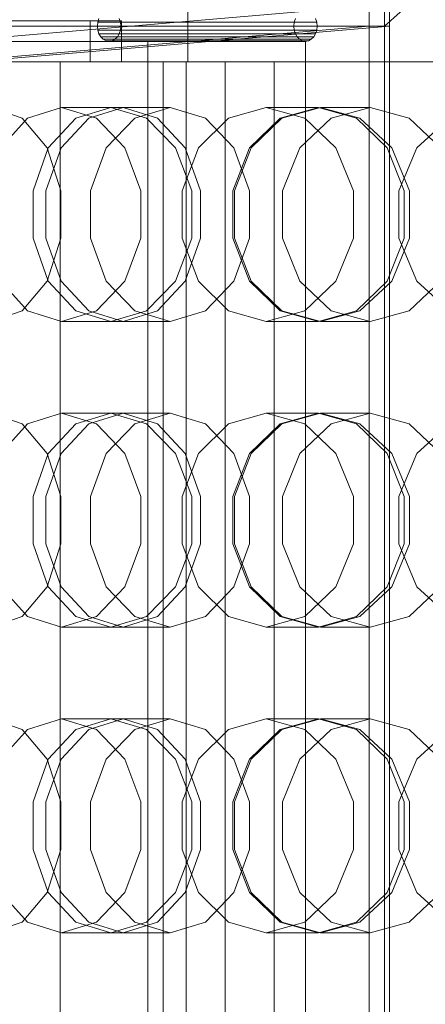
# Model space of a CAD drawing. Header units: millimetres. Extents: x -3490 to 61924, y -72580 to 6847.
# Tile 596 of 656: x 24978 to 25058, y -17985 to -17792. Entities that reach past the tile are written whole.
import ezdxf

# ---------------------------------------------------------------- set-up
doc = ezdxf.new("R2010")
doc.units = ezdxf.units.MM
doc.layers.add('COTAS_P', color=1, linetype='Continuous', lineweight=0)
doc.layers.add('superior_briquetadora', color=7, linetype='Continuous', lineweight=0)
doc.dimstyles.new('R19_100', dxfattribs={"dimtxt": 250, "dimasz": 150, "dimexe": 150, "dimexo": 80, "dimgap": 100, "dimtad": 1, "dimtih": 1, "dimtoh": 1, "dimdsep": 46, "dimcen": 0.09, "dimadec": 0, "dimazin": 0, "dimtfac": 1, "dimtdec": 4, "dimtofl": 0, "dimtmove": 0, "dimatfit": 3, "dimfxl": 1, "dimtolj": 1, "dimtzin": 0, "dimarcsym": 0})

# ---------------------------------------------------------------- blocks, each defined once
blk = doc.blocks.new('DIM_R29_37')
at = {"layer": 'COTAS_P'}
for p, q in [((24250.07, -17080), (24400.07, -17035)), ((26750.07, -17080), (26600.07, -17035)), ((24250.07, -17980), (24250.07, -17080)), ((24250.07, -17080), (26750.07, -17080)), ((24250.07, -17080), (24400.07, -17125)), ((26750.07, -17080), (26600.07, -17125)), ((26750.07, -17980), (26750.07, -17080))]:
    blk.add_line(p, q, dxfattribs=at)
blk.add_text('2500 P', height=250, dxfattribs=at).set_placement((25500.07, -16980))

msp = doc.modelspace()

# ---------------------------------------------------------------- linework, layer by layer
at = {"layer": 'superior_briquetadora'}
for p, q in [((25011.417, -17520), (25011.417, -17800)), ((25200.067, -17658), (25050.067, -17793)), ((24965.067, -17796), (25047.067, -17789)), ((25047.067, -17789), (25047.067, -17793)), ((25051.067, -18171), (25051.067, -17789)), ((24993.987, -17791.5), (24993.757, -17792.224)), ((24998.197, -17792.224), (24997.968, -17791.5)), ((25032.325, -17792.224), (25032.554, -17791.5)), ((25036.535, -17791.5), (25036.764, -17792.224)), ((25047.067, -18170), (25047.067, -17790)), ((25050.067, -18170), (25050.067, -17790)), ((25050.067, -17790), (25050.067, -17793)), ((25050.067, -17793), (24650.067, -17793)), ((24653.067, -17793), (25047.067, -17793)), ((24827.086, -17792), (24992.28, -17792)), ((24998.408, -17792), (24833.215, -17792)), ((25047.067, -17793), (24965.067, -17800)), ((24969.067, -17800), (25051.067, -17793)), ((24992.28, -17792), (24998.408, -17792)), ((24992.28, -17792), (24992.28, -17800)), ((24993.757, -17792.224), (24993.679, -17793)), ((24993.679, -17793), (24993.757, -17793.776)), ((24993.679, -17793), (25032.246, -17793)), ((24993.757, -17792.224), (25032.325, -17792.224)), ((24998.275, -17793), (24998.197, -17792.224)), ((24998.197, -17792.224), (25036.764, -17792.224)), ((24998.197, -17793.776), (24998.275, -17793)), ((24998.275, -17793), (25036.843, -17793)), ((24998.408, -17792), (24998.408, -17800)), ((25032.246, -17793), (25032.325, -17792.224)), ((25032.325, -17793.776), (25032.246, -17793)), ((25036.764, -17792.224), (25036.843, -17793)), ((25036.843, -17793), (25036.764, -17793.776)), ((25047.067, -18167), (25047.067, -17793)), ((25051.067, -17793), (25047.067, -17793)), ((25051.067, -17793), (25051.067, -18167)), ((24993.757, -17793.776), (24993.987, -17794.5)), ((24993.757, -17793.776), (25032.325, -17793.776)), ((24993.987, -17794.5), (24994.352, -17795.121)), ((24993.987, -17794.5), (25032.554, -17794.5)), ((24994.352, -17795.121), (24994.828, -17795.598)), ((24994.352, -17795.121), (25032.92, -17795.121)), ((24997.126, -17795.598), (24997.602, -17795.121)), ((24997.602, -17795.121), (24997.968, -17794.5)), ((24997.602, -17795.121), (25036.17, -17795.121)), ((24997.968, -17794.5), (24998.197, -17793.776)), ((24997.968, -17794.5), (25036.535, -17794.5)), ((24998.197, -17793.776), (25036.764, -17793.776)), ((25032.554, -17794.5), (25032.325, -17793.776)), ((25032.92, -17795.121), (25032.554, -17794.5)), ((25033.395, -17795.598), (25032.92, -17795.121)), ((25036.17, -17795.121), (25035.694, -17795.598)), ((25036.535, -17794.5), (25036.17, -17795.121)), ((25036.764, -17793.776), (25036.535, -17794.5)), ((25003.55, -17796), (24833.215, -17796)), ((24850.067, -17796), (25034.545, -17796)), ((24994.828, -17795.598), (24995.382, -17795.898)), ((24994.828, -17795.598), (25033.395, -17795.598)), ((24995.382, -17795.898), (24995.977, -17796)), ((24995.382, -17795.898), (25033.95, -17795.898)), ((24995.977, -17796), (24996.572, -17795.898)), ((25034.545, -17796), (24995.977, -17796)), ((24996.572, -17795.898), (24997.126, -17795.598)), ((24996.572, -17795.898), (25035.139, -17795.898)), ((24997.126, -17795.598), (25035.694, -17795.598)), ((25034.545, -17796), (25003.55, -17796)), ((25003.55, -17796), (25003.55, -17800)), ((25033.95, -17795.898), (25033.395, -17795.598)), ((25034.545, -17796), (25033.95, -17795.898)), ((25035.139, -17795.898), (25034.545, -17796)), ((25034.545, -17796), (25034.545, -17800)), ((25035.694, -17795.598), (25035.139, -17795.898)), ((24992.28, -17800), (24827.086, -17800)), ((24833.215, -17800), (25003.55, -17800)), ((24833.215, -17800), (24998.408, -17800)), ((24836.279, -17800), (25011.114, -17800)), ((25006.614, -17800), (24836.279, -17800)), ((24843.939, -17800), (25028.416, -17800)), ((25018.774, -17800), (24843.939, -17800)), ((25034.545, -17800), (24850.067, -17800)), ((24965.34, -17800), (24979.37, -17800)), ((24980.271, -17800), (24966.196, -17800)), ((24982.877, -17800), (24968.774, -17800)), ((24971.896, -17800), (24986.956, -17800)), ((24979.37, -17800), (24994.096, -17800)), ((24995.038, -17800), (24980.271, -17800)), ((24986.347, -17800), (24980.719, -17800)), ((24980.719, -17800), (24980.899, -17800)), ((24980.899, -17800), (24986.872, -17800)), ((24999.908, -17800), (24982.877, -17800)), ((24997.235, -17800), (24986.347, -17800)), ((24986.347, -17800), (24986.347, -18160)), ((24986.872, -17800), (24998.051, -17800)), ((24986.956, -17800), (25004.325, -17800)), ((24998.408, -17800), (24992.28, -17800)), ((24994.096, -17800), (25009.478, -17800)), ((25010.46, -17800), (24995.038, -17800)), ((25012.315, -17800), (24997.235, -17800)), ((24998.051, -17800), (25013.344, -17800)), ((25017.277, -17800), (24999.908, -17800)), ((25003.55, -17800), (25003.55, -18160)), ((25003.55, -17800), (25006.614, -17800)), ((25003.55, -17800), (25034.545, -17800)), ((25004.325, -17800), (25021.356, -17800)), ((25006.614, -18160), (25006.614, -17800)), ((25011.417, -17800), (25008.07, -17800)), ((25008.07, -17800), (25011.061, -17800)), ((25009.478, -17800), (25025.478, -17800)), ((25026.498, -17800), (25010.46, -17800)), ((25011.061, -17800), (25019.797, -17800)), ((25011.114, -17800), (25011.114, -18160)), ((25011.114, -17800), (25018.774, -17800)), ((25020.438, -17800), (25011.417, -17800)), ((25030.111, -17800), (25012.315, -17800)), ((25013.344, -17800), (25031.252, -17800)), ((25032.337, -17800), (25017.277, -17800)), ((25018.774, -18160), (25018.774, -17800)), ((25019.797, -17800), (25032.548, -17800)), ((25033.347, -17800), (25020.438, -17800)), ((25021.356, -17800), (25035.459, -17800)), ((25025.478, -17800), (25042.055, -17800)), ((25043.109, -17800), (25026.498, -17800)), ((25028.416, -17800), (25028.416, -18160)), ((25028.416, -17800), (25034.545, -17800)), ((25048.883, -17800), (25030.111, -17800)), ((25031.252, -17800), (25050.024, -17800)), ((25042.796, -17800), (25032.337, -17800)), ((25032.548, -17800), (25046.788, -17800)), ((25047.587, -17800), (25033.347, -17800)), ((25034.545, -18160), (25034.545, -17800)), ((25035.459, -17800), (25044.486, -17800)), ((25042.055, -17800), (25059.165, -17800)), ((25047.062, -17800), (25042.796, -17800)), ((25060.251, -17800), (25043.109, -17800)), ((25044.486, -17800), (25047.062, -17800)), ((25046.788, -17800), (25059.697, -17800)), ((25047.062, -18160), (25047.062, -17800)), ((25060.338, -17800), (25047.587, -17800)), ((25066.791, -17800), (25048.883, -17800)), ((25050.024, -17800), (25067.82, -17800)), ((24972.767, -17809), (24978.885, -17811.08)), ((24979.968, -17811.08), (24986.648, -17809)), ((24998.737, -17809), (24986.648, -17809)), ((24986.648, -17809), (24993.471, -17811.08)), ((24996.299, -17809), (24989.419, -17811.08)), ((24998.737, -17809), (24991.985, -17811.08)), ((25007.944, -17809), (24996.299, -17809)), ((25003.316, -17811.08), (24996.299, -17809)), ((25005.488, -17811.08), (24998.737, -17809)), ((25000.996, -17811.08), (25007.944, -17809)), ((25007.944, -17809), (25014.892, -17811.08)), ((25019.405, -17811.08), (25026.838, -17809)), ((25037.082, -17809), (25026.838, -17809)), ((25026.838, -17809), (25034.391, -17811.08)), ((25037.082, -17809), (25029.59, -17811.08)), ((25037.511, -17809), (25029.909, -17811.08)), ((25044.574, -17811.08), (25037.082, -17809)), ((25047.265, -17809), (25037.511, -17809)), ((25045.226, -17811.08), (25037.511, -17809)), ((25039.607, -17811.08), (25047.265, -17809)), ((25047.265, -17809), (25054.922, -17811.08)), ((24974.714, -17816.906), (24979.968, -17811.08)), ((24978.885, -17811.08), (24983.792, -17816.907)), ((24989.419, -17811.08), (24984.002, -17816.906)), ((24991.985, -17811.08), (24986.571, -17816.907)), ((24993.471, -17811.08), (24999.045, -17816.906)), ((24995.425, -17816.907), (25000.996, -17811.08)), ((25009.041, -17816.906), (25003.316, -17811.08)), ((25010.902, -17816.907), (25005.488, -17811.08)), ((25013.533, -17816.906), (25019.405, -17811.08)), ((25014.892, -17811.08), (25020.464, -17816.907)), ((25029.59, -17811.08), (25023.581, -17816.907)), ((25029.909, -17811.08), (25023.898, -17816.906)), ((25033.466, -17816.907), (25039.607, -17811.08)), ((25034.391, -17811.08), (25040.534, -17816.906)), ((25050.582, -17816.907), (25044.574, -17811.08)), ((25051.495, -17816.906), (25045.226, -17811.08)), ((25054.922, -17811.08), (25061.063, -17816.907)), ((25056.4, -17816.906), (25062.79, -17811.08)), ((24984.002, -17816.906), (24981.033, -17825.326)), ((24986.571, -17816.907), (24983.567, -17825.327)), ((24983.792, -17816.907), (24986.516, -17825.327)), ((24992.333, -17825.327), (24995.425, -17816.907)), ((24999.045, -17816.906), (25002.177, -17825.326)), ((25012.256, -17825.326), (25009.041, -17816.906)), ((25010.308, -17825.326), (25013.533, -17816.906)), ((25013.906, -17825.327), (25010.902, -17816.907)), ((25023.581, -17816.907), (25020.247, -17825.327)), ((25020.464, -17816.907), (25023.556, -17825.327)), ((25023.898, -17816.906), (25020.593, -17825.326)), ((25030.058, -17825.327), (25033.466, -17816.907)), ((25040.534, -17816.906), (25043.977, -17825.326)), ((25053.916, -17825.327), (25050.582, -17816.907)), ((25055.007, -17825.326), (25051.495, -17816.906)), ((25052.88, -17825.326), (25056.4, -17816.906)), ((24981.033, -17825.326), (24981.033, -17834.674)), ((24983.567, -17825.327), (24983.567, -17834.673)), ((24986.516, -17825.327), (24986.516, -17834.673)), ((24992.333, -17834.673), (24992.333, -17825.327)), ((25002.177, -17825.326), (25002.177, -17834.674)), ((25010.308, -17834.674), (25010.308, -17825.326)), ((25012.256, -17834.674), (25012.256, -17825.326)), ((25013.906, -17834.673), (25013.906, -17825.327)), ((25020.247, -17825.327), (25020.247, -17834.673)), ((25020.593, -17825.326), (25020.593, -17834.674)), ((25023.556, -17825.327), (25023.556, -17834.673)), ((25030.058, -17834.673), (25030.058, -17825.327)), ((25043.977, -17825.326), (25043.977, -17834.674)), ((25052.88, -17834.674), (25052.88, -17825.326)), ((25053.916, -17834.673), (25053.916, -17825.327)), ((25055.007, -17834.674), (25055.007, -17825.326)), ((24981.033, -17834.674), (24984.002, -17843.094)), ((24983.567, -17834.673), (24986.571, -17843.093)), ((24986.516, -17834.673), (24983.792, -17843.093)), ((24995.425, -17843.093), (24992.333, -17834.673)), ((25002.177, -17834.674), (24999.045, -17843.094)), ((25009.041, -17843.094), (25012.256, -17834.674)), ((25013.533, -17843.094), (25010.308, -17834.674)), ((25010.902, -17843.093), (25013.906, -17834.673)), ((25020.247, -17834.673), (25023.581, -17843.093)), ((25023.556, -17834.673), (25020.464, -17843.093)), ((25020.593, -17834.674), (25023.898, -17843.094)), ((25033.466, -17843.093), (25030.058, -17834.673)), ((25043.977, -17834.674), (25040.534, -17843.094)), ((25050.582, -17843.093), (25053.916, -17834.673)), ((25051.495, -17843.094), (25055.007, -17834.674)), ((25056.4, -17843.094), (25052.88, -17834.674)), ((24979.968, -17848.92), (24974.714, -17843.094)), ((24983.792, -17843.093), (24978.885, -17848.92)), ((24984.002, -17843.094), (24989.419, -17848.92)), ((24986.571, -17843.093), (24991.985, -17848.92)), ((24999.045, -17843.094), (24993.471, -17848.92)), ((25000.996, -17848.92), (24995.425, -17843.093)), ((25003.316, -17848.92), (25009.041, -17843.094)), ((25005.488, -17848.92), (25010.902, -17843.093)), ((25019.405, -17848.92), (25013.533, -17843.094)), ((25020.464, -17843.093), (25014.892, -17848.92)), ((25023.581, -17843.093), (25029.59, -17848.92)), ((25023.898, -17843.094), (25029.909, -17848.92)), ((25039.607, -17848.92), (25033.466, -17843.093)), ((25040.534, -17843.094), (25034.391, -17848.92)), ((25044.574, -17848.92), (25050.582, -17843.093)), ((25045.226, -17848.92), (25051.495, -17843.094)), ((25061.063, -17843.093), (25054.922, -17848.92)), ((25062.79, -17848.92), (25056.4, -17843.094)), ((24978.885, -17848.92), (24972.767, -17851)), ((24986.648, -17851), (24979.968, -17848.92)), ((24993.471, -17848.92), (24986.648, -17851)), ((24989.419, -17848.92), (24996.299, -17851)), ((24991.985, -17848.92), (24998.737, -17851)), ((24996.299, -17851), (25003.316, -17848.92)), ((24998.737, -17851), (25005.488, -17848.92)), ((25007.944, -17851), (25000.996, -17848.92)), ((25014.892, -17848.92), (25007.944, -17851)), ((25026.838, -17851), (25019.405, -17848.92)), ((25034.391, -17848.92), (25026.838, -17851)), ((25029.59, -17848.92), (25037.082, -17851)), ((25029.909, -17848.92), (25037.511, -17851)), ((25037.082, -17851), (25044.574, -17848.92)), ((25037.511, -17851), (25045.226, -17848.92)), ((25047.265, -17851), (25039.607, -17848.92)), ((25054.922, -17848.92), (25047.265, -17851)), ((24998.737, -17851), (24986.648, -17851)), ((25007.944, -17851), (24996.299, -17851)), ((25037.082, -17851), (25026.838, -17851)), ((25047.265, -17851), (25037.511, -17851)), ((24972.767, -17869), (24978.885, -17871.08)), ((24979.968, -17871.08), (24986.648, -17869)), ((24998.737, -17869), (24986.648, -17869)), ((24986.648, -17869), (24993.471, -17871.08)), ((24996.299, -17869), (24989.419, -17871.08)), ((24998.737, -17869), (24991.985, -17871.08)), ((25007.944, -17869), (24996.299, -17869)), ((25003.316, -17871.08), (24996.299, -17869)), ((25005.488, -17871.08), (24998.737, -17869)), ((25000.996, -17871.08), (25007.944, -17869)), ((25007.944, -17869), (25014.892, -17871.08)), ((25019.405, -17871.08), (25026.838, -17869)), ((25037.082, -17869), (25026.838, -17869)), ((25026.838, -17869), (25034.391, -17871.08)), ((25037.082, -17869), (25029.59, -17871.08)), ((25037.511, -17869), (25029.909, -17871.08)), ((25044.574, -17871.08), (25037.082, -17869)), ((25047.265, -17869), (25037.511, -17869)), ((25045.226, -17871.08), (25037.511, -17869)), ((25039.607, -17871.08), (25047.265, -17869)), ((25047.265, -17869), (25054.922, -17871.08)), ((24974.714, -17876.906), (24979.968, -17871.08)), ((24978.885, -17871.08), (24983.792, -17876.907)), ((24989.419, -17871.08), (24984.002, -17876.906)), ((24991.985, -17871.08), (24986.571, -17876.907)), ((24993.471, -17871.08), (24999.045, -17876.906)), ((24995.425, -17876.907), (25000.996, -17871.08)), ((25009.041, -17876.906), (25003.316, -17871.08)), ((25010.902, -17876.907), (25005.488, -17871.08)), ((25013.533, -17876.906), (25019.405, -17871.08)), ((25014.892, -17871.08), (25020.464, -17876.907)), ((25029.59, -17871.08), (25023.581, -17876.907)), ((25029.909, -17871.08), (25023.898, -17876.906)), ((25033.466, -17876.907), (25039.607, -17871.08)), ((25034.391, -17871.08), (25040.534, -17876.906)), ((25050.582, -17876.907), (25044.574, -17871.08)), ((25051.495, -17876.906), (25045.226, -17871.08)), ((25054.922, -17871.08), (25061.063, -17876.907)), ((25056.4, -17876.906), (25062.79, -17871.08)), ((24984.002, -17876.906), (24981.033, -17885.326)), ((24986.571, -17876.907), (24983.567, -17885.327)), ((24983.792, -17876.907), (24986.516, -17885.327)), ((24992.333, -17885.327), (24995.425, -17876.907)), ((24999.045, -17876.906), (25002.177, -17885.326)), ((25012.256, -17885.326), (25009.041, -17876.906)), ((25010.308, -17885.326), (25013.533, -17876.906)), ((25013.906, -17885.327), (25010.902, -17876.907)), ((25023.581, -17876.907), (25020.247, -17885.327)), ((25020.464, -17876.907), (25023.556, -17885.327)), ((25023.898, -17876.906), (25020.593, -17885.326)), ((25030.058, -17885.327), (25033.466, -17876.907)), ((25040.534, -17876.906), (25043.977, -17885.326)), ((25053.916, -17885.327), (25050.582, -17876.907)), ((25055.007, -17885.326), (25051.495, -17876.906)), ((25052.88, -17885.326), (25056.4, -17876.906)), ((24981.033, -17885.326), (24981.033, -17894.674)), ((24983.567, -17885.327), (24983.567, -17894.673)), ((24986.516, -17885.327), (24986.516, -17894.673)), ((24992.333, -17894.673), (24992.333, -17885.327)), ((25002.177, -17885.326), (25002.177, -17894.674)), ((25010.308, -17894.674), (25010.308, -17885.326)), ((25012.256, -17894.674), (25012.256, -17885.326)), ((25013.906, -17894.673), (25013.906, -17885.327)), ((25020.247, -17885.327), (25020.247, -17894.673)), ((25020.593, -17885.326), (25020.593, -17894.674)), ((25023.556, -17885.327), (25023.556, -17894.673)), ((25030.058, -17894.673), (25030.058, -17885.327)), ((25043.977, -17885.326), (25043.977, -17894.674)), ((25052.88, -17894.674), (25052.88, -17885.326)), ((25053.916, -17894.673), (25053.916, -17885.327)), ((25055.007, -17894.674), (25055.007, -17885.326)), ((24981.033, -17894.674), (24984.002, -17903.094)), ((24983.567, -17894.673), (24986.571, -17903.093)), ((24986.516, -17894.673), (24983.792, -17903.093)), ((24995.425, -17903.093), (24992.333, -17894.673)), ((25002.177, -17894.674), (24999.045, -17903.094)), ((25009.041, -17903.094), (25012.256, -17894.674)), ((25013.533, -17903.094), (25010.308, -17894.674)), ((25010.902, -17903.093), (25013.906, -17894.673)), ((25020.247, -17894.673), (25023.581, -17903.093)), ((25023.556, -17894.673), (25020.464, -17903.093)), ((25020.593, -17894.674), (25023.898, -17903.094)), ((25033.466, -17903.093), (25030.058, -17894.673)), ((25043.977, -17894.674), (25040.534, -17903.094)), ((25050.582, -17903.093), (25053.916, -17894.673)), ((25051.495, -17903.094), (25055.007, -17894.674)), ((25056.4, -17903.094), (25052.88, -17894.674)), ((24979.968, -17908.92), (24974.714, -17903.094)), ((24983.792, -17903.093), (24978.885, -17908.92)), ((24984.002, -17903.094), (24989.419, -17908.92)), ((24986.571, -17903.093), (24991.985, -17908.92)), ((24999.045, -17903.094), (24993.471, -17908.92)), ((25000.996, -17908.92), (24995.425, -17903.093)), ((25003.316, -17908.92), (25009.041, -17903.094)), ((25005.488, -17908.92), (25010.902, -17903.093)), ((25019.405, -17908.92), (25013.533, -17903.094)), ((25020.464, -17903.093), (25014.892, -17908.92)), ((25023.581, -17903.093), (25029.59, -17908.92)), ((25023.898, -17903.094), (25029.909, -17908.92)), ((25039.607, -17908.92), (25033.466, -17903.093)), ((25040.534, -17903.094), (25034.391, -17908.92)), ((25044.574, -17908.92), (25050.582, -17903.093)), ((25045.226, -17908.92), (25051.495, -17903.094)), ((25061.063, -17903.093), (25054.922, -17908.92)), ((25062.79, -17908.92), (25056.4, -17903.094)), ((24978.885, -17908.92), (24972.767, -17911)), ((24986.648, -17911), (24979.968, -17908.92)), ((24993.471, -17908.92), (24986.648, -17911)), ((24989.419, -17908.92), (24996.299, -17911)), ((24991.985, -17908.92), (24998.737, -17911)), ((24996.299, -17911), (25003.316, -17908.92)), ((24998.737, -17911), (25005.488, -17908.92)), ((25007.944, -17911), (25000.996, -17908.92)), ((25014.892, -17908.92), (25007.944, -17911)), ((25026.838, -17911), (25019.405, -17908.92)), ((25034.391, -17908.92), (25026.838, -17911)), ((25029.59, -17908.92), (25037.082, -17911)), ((25029.909, -17908.92), (25037.511, -17911)), ((25037.082, -17911), (25044.574, -17908.92)), ((25037.511, -17911), (25045.226, -17908.92)), ((25047.265, -17911), (25039.607, -17908.92)), ((25054.922, -17908.92), (25047.265, -17911)), ((24998.737, -17911), (24986.648, -17911)), ((25007.944, -17911), (24996.299, -17911)), ((25037.082, -17911), (25026.838, -17911)), ((25047.265, -17911), (25037.511, -17911)), ((24972.767, -17929), (24978.885, -17931.08)), ((24979.968, -17931.08), (24986.648, -17929)), ((24998.737, -17929), (24986.648, -17929)), ((24986.648, -17929), (24993.471, -17931.08)), ((24996.299, -17929), (24989.419, -17931.08)), ((24998.737, -17929), (24991.985, -17931.08)), ((25007.944, -17929), (24996.299, -17929)), ((25003.316, -17931.08), (24996.299, -17929)), ((25005.488, -17931.08), (24998.737, -17929)), ((25000.996, -17931.08), (25007.944, -17929)), ((25007.944, -17929), (25014.892, -17931.08)), ((25019.405, -17931.08), (25026.838, -17929)), ((25037.082, -17929), (25026.838, -17929)), ((25026.838, -17929), (25034.391, -17931.08)), ((25037.082, -17929), (25029.59, -17931.08)), ((25037.511, -17929), (25029.909, -17931.08)), ((25044.574, -17931.08), (25037.082, -17929)), ((25047.265, -17929), (25037.511, -17929)), ((25045.226, -17931.08), (25037.511, -17929)), ((25039.607, -17931.08), (25047.265, -17929)), ((25047.265, -17929), (25054.922, -17931.08)), ((24974.714, -17936.906), (24979.968, -17931.08)), ((24978.885, -17931.08), (24983.792, -17936.907)), ((24989.419, -17931.08), (24984.002, -17936.906)), ((24991.985, -17931.08), (24986.571, -17936.907)), ((24993.471, -17931.08), (24999.045, -17936.906)), ((24995.425, -17936.907), (25000.996, -17931.08)), ((25009.041, -17936.906), (25003.316, -17931.08)), ((25010.902, -17936.907), (25005.488, -17931.08)), ((25013.533, -17936.906), (25019.405, -17931.08)), ((25014.892, -17931.08), (25020.464, -17936.907)), ((25029.59, -17931.08), (25023.581, -17936.907)), ((25029.909, -17931.08), (25023.898, -17936.906)), ((25033.466, -17936.907), (25039.607, -17931.08)), ((25034.391, -17931.08), (25040.534, -17936.906)), ((25050.582, -17936.907), (25044.574, -17931.08)), ((25051.495, -17936.906), (25045.226, -17931.08)), ((25054.922, -17931.08), (25061.063, -17936.907)), ((25056.4, -17936.906), (25062.79, -17931.08)), ((24984.002, -17936.906), (24981.033, -17945.326)), ((24986.571, -17936.907), (24983.567, -17945.327)), ((24983.792, -17936.907), (24986.516, -17945.327)), ((24992.333, -17945.327), (24995.425, -17936.907)), ((24999.045, -17936.906), (25002.177, -17945.326)), ((25012.256, -17945.326), (25009.041, -17936.906)), ((25010.308, -17945.326), (25013.533, -17936.906)), ((25013.906, -17945.327), (25010.902, -17936.907)), ((25023.581, -17936.907), (25020.247, -17945.327)), ((25020.464, -17936.907), (25023.556, -17945.327)), ((25023.898, -17936.906), (25020.593, -17945.326)), ((25030.058, -17945.327), (25033.466, -17936.907)), ((25040.534, -17936.906), (25043.977, -17945.326)), ((25053.916, -17945.327), (25050.582, -17936.907)), ((25055.007, -17945.326), (25051.495, -17936.906)), ((25052.88, -17945.326), (25056.4, -17936.906)), ((24981.033, -17945.326), (24981.033, -17954.674)), ((24983.567, -17945.327), (24983.567, -17954.673)), ((24986.516, -17945.327), (24986.516, -17954.673)), ((24992.333, -17954.673), (24992.333, -17945.327)), ((25002.177, -17945.326), (25002.177, -17954.674)), ((25010.308, -17954.674), (25010.308, -17945.326)), ((25012.256, -17954.674), (25012.256, -17945.326)), ((25013.906, -17954.673), (25013.906, -17945.327)), ((25020.247, -17945.327), (25020.247, -17954.673)), ((25020.593, -17945.326), (25020.593, -17954.674)), ((25023.556, -17945.327), (25023.556, -17954.673)), ((25030.058, -17954.673), (25030.058, -17945.327)), ((25043.977, -17945.326), (25043.977, -17954.674)), ((25052.88, -17954.674), (25052.88, -17945.326)), ((25053.916, -17954.673), (25053.916, -17945.327)), ((25055.007, -17954.674), (25055.007, -17945.326)), ((24981.033, -17954.674), (24984.002, -17963.094)), ((24983.567, -17954.673), (24986.571, -17963.093)), ((24986.516, -17954.673), (24983.792, -17963.093)), ((24995.425, -17963.093), (24992.333, -17954.673)), ((25002.177, -17954.674), (24999.045, -17963.094)), ((25009.041, -17963.094), (25012.256, -17954.674)), ((25013.533, -17963.094), (25010.308, -17954.674)), ((25010.902, -17963.093), (25013.906, -17954.673)), ((25020.247, -17954.673), (25023.581, -17963.093)), ((25023.556, -17954.673), (25020.464, -17963.093)), ((25020.593, -17954.674), (25023.898, -17963.094)), ((25033.466, -17963.093), (25030.058, -17954.673)), ((25043.977, -17954.674), (25040.534, -17963.094)), ((25050.582, -17963.093), (25053.916, -17954.673)), ((25051.495, -17963.094), (25055.007, -17954.674)), ((25056.4, -17963.094), (25052.88, -17954.674)), ((24979.968, -17968.92), (24974.714, -17963.094)), ((24983.792, -17963.093), (24978.885, -17968.92)), ((24984.002, -17963.094), (24989.419, -17968.92)), ((24986.571, -17963.093), (24991.985, -17968.92)), ((24999.045, -17963.094), (24993.471, -17968.92)), ((25000.996, -17968.92), (24995.425, -17963.093)), ((25003.316, -17968.92), (25009.041, -17963.094)), ((25005.488, -17968.92), (25010.902, -17963.093)), ((25019.405, -17968.92), (25013.533, -17963.094)), ((25020.464, -17963.093), (25014.892, -17968.92)), ((25023.581, -17963.093), (25029.59, -17968.92)), ((25023.898, -17963.094), (25029.909, -17968.92)), ((25039.607, -17968.92), (25033.466, -17963.093)), ((25040.534, -17963.094), (25034.391, -17968.92)), ((25044.574, -17968.92), (25050.582, -17963.093)), ((25045.226, -17968.92), (25051.495, -17963.094)), ((25061.063, -17963.093), (25054.922, -17968.92)), ((25062.79, -17968.92), (25056.4, -17963.094)), ((24978.885, -17968.92), (24972.767, -17971)), ((24986.648, -17971), (24979.968, -17968.92)), ((24993.471, -17968.92), (24986.648, -17971)), ((24989.419, -17968.92), (24996.299, -17971)), ((24991.985, -17968.92), (24998.737, -17971)), ((24996.299, -17971), (25003.316, -17968.92)), ((24998.737, -17971), (25005.488, -17968.92)), ((25007.944, -17971), (25000.996, -17968.92)), ((25014.892, -17968.92), (25007.944, -17971)), ((25026.838, -17971), (25019.405, -17968.92)), ((25034.391, -17968.92), (25026.838, -17971)), ((25029.59, -17968.92), (25037.082, -17971)), ((25029.909, -17968.92), (25037.511, -17971)), ((25037.082, -17971), (25044.574, -17968.92)), ((25037.511, -17971), (25045.226, -17968.92)), ((25047.265, -17971), (25039.607, -17968.92)), ((25054.922, -17968.92), (25047.265, -17971)), ((24998.737, -17971), (24986.648, -17971)), ((25007.944, -17971), (24996.299, -17971)), ((25037.082, -17971), (25026.838, -17971)), ((25047.265, -17971), (25037.511, -17971))]:
    msp.add_line(p, q, dxfattribs=at)

# ---------------------------------------------------------------- dimensions: what is measured, and where the dimension line sits
at = {"layer": 'COTAS_P'}
dim = msp.add_aligned_dim(p1=(24250.067, -17980), p2=(26750.067, -17980), distance=900, text='<> P', dimstyle='R19_100', dxfattribs=at)
dim.commit()
dim.dimension.update_dxf_attribs({"geometry": 'DIM_R29_37', "text_midpoint": (25500.067, -17080)})

doc.saveas('drawing.dxf')
